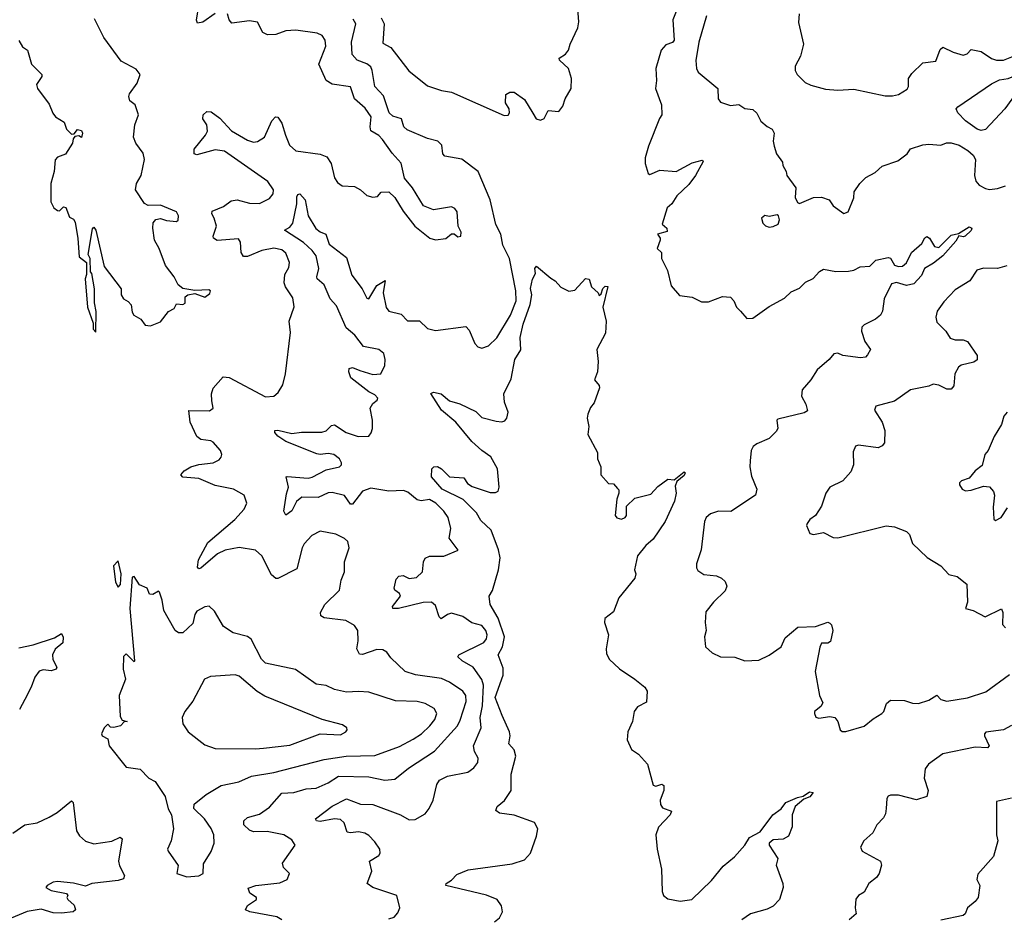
# Model space of a CAD drawing. Extents: x 1603745 to 1745082, y 385868 to 533966.
# Tile 396 of 646: x 1691409 to 1696279, y 443223 to 447665. Entities that reach past the tile are written whole.
import ezdxf

# ---------------------------------------------------------------- set-up
doc = ezdxf.new("R2010")
doc.units = 0

msp = doc.modelspace()

# ---------------------------------------------------------------- linework, layer by layer
at = {"layer": '0CON20XD'}
for points in [[(1693195.8, 447675), (1693211.1, 447645), (1693205, 447550), (1693245, 447527.5), (1693333.1, 447413.1), (1693425, 447338.5), (1693495, 447315.5), (1693545, 447307.3), (1693805, 447191.4), (1693825, 447194.2), (1693831.4, 447205), (1693828.9, 447225), (1693812.2, 447255), (1693813.8, 447295), (1693832.7, 447307.3), (1693855, 447308), (1693905, 447270.8), (1693946.4, 447203.6), (1693963.3, 447175), (1693985, 447168.8), (1694002.3, 447177.7), (1694022.7, 447217.3), (1694075, 447212), (1694095, 447238), (1694106.8, 447275), (1694136, 447325), (1694137.9, 447375), (1694123.2, 447425), (1694078.9, 447465), (1694076.9, 447475), (1694107.7, 447495), (1694123.6, 447515), (1694130.8, 447545), (1694168.7, 447625), (1694174.7, 447655), (1694163.6, 447783.6)], [(1694678.2, 447765), (1694640, 447665), (1694645.8, 447564.2), (1694637, 447553), (1694605, 447542), (1694580.8, 447515), (1694555.6, 447425), (1694558.6, 447365), (1694553.1, 447325), (1694583.9, 447243.9), (1694584, 447195), (1694573.2, 447176.8), (1694519.1, 447040.9), (1694502.3, 446982.3), (1694502.5, 446955), (1694517.5, 446905), (1694525, 446900), (1694575, 446922), (1694655, 446915.5), (1694735, 446958.5), (1694785, 446971.2), (1694789.2, 446965), (1694751.6, 446895), (1694718.8, 446851.2), (1694658.9, 446795), (1694635, 446755.8), (1694611.2, 446735), (1694585.7, 446655), (1694609.2, 446635), (1694611.7, 446618.3), (1694563.3, 446605), (1694575.9, 446585.9), (1694576.2, 446575), (1694562.5, 446535), (1694582.5, 446515), (1694583.3, 446485), (1694613.3, 446425), (1694630.5, 446350.5), (1694672, 446302), (1694735, 446293.8), (1694781.3, 446271.3), (1694815, 446270.6), (1694885, 446297.1), (1694924, 446294), (1694941.2, 446275), (1694953.3, 446245), (1694973.3, 446225), (1695005, 446188.8), (1695035, 446190), (1695115, 446246.9), (1695191.3, 446288.7), (1695225, 446320), (1695265, 446338.9), (1695295, 446367.5), (1695333.9, 446386.1), (1695365, 446420), (1695385, 446432.5), (1695445, 446420.8), (1695508.3, 446421.7), (1695535, 446427.5), (1695565.8, 446444.2), (1695613.1, 446446.9), (1695643, 446477), (1695705, 446490), (1695715, 446486.7), (1695735, 446451.5), (1695755, 446444.6), (1695775, 446446.7), (1695795, 446464.2), (1695820.4, 446515), (1695870.4, 446559.6), (1695885, 446587.5), (1695895, 446593.3), (1695908, 446585), (1695933.4, 446543.4), (1695955, 446539.2), (1696015, 446599.6), (1696052, 446608), (1696105, 446641.4), (1696118.6, 446635), (1696115, 446622.9), (1696085, 446595.6), (1696075, 446591.9), (1696053.3, 446596.7), (1696039.3, 446570.7), (1695975, 446497.5), (1695928.3, 446461.7), (1695883.3, 446435), (1695869.6, 446400.4), (1695830.9, 446359.1), (1695795, 446350.7), (1695745, 446366.7), (1695720.7, 446359.3), (1695684.3, 446285), (1695676.2, 446225), (1695666.9, 446205), (1695641.8, 446185), (1695585, 446157.1), (1695574.7, 446145), (1695571.9, 446125), (1695588.9, 446075), (1695616.2, 446035), (1695602.2, 446007.8), (1695592.9, 445997.1), (1695567, 445993), (1695480, 446005), (1695455, 446016.7), (1695435, 446013.3), (1695412, 445985), (1695352.9, 445935), (1695321.5, 445885), (1695278.6, 445835), (1695275.6, 445805), (1695297.1, 445765), (1695305, 445732.5), (1695288.3, 445721.7), (1695159.2, 445690.8), (1695154, 445685), (1695159.2, 445645), (1695150.7, 445629.3), (1695115.6, 445594.4), (1695055, 445568.5), (1695037.1, 445555), (1695026.9, 445535), (1695021.4, 445485), (1695019.2, 445455), (1695028.3, 445408.3), (1695054.2, 445345), (1695048.8, 445315), (1694925.4, 445234.6), (1694865, 445235.5), (1694825, 445223.1), (1694804.2, 445205), (1694795.7, 445184.3), (1694778.5, 445045), (1694755.7, 444975), (1694756, 444955), (1694762.2, 444942.2), (1694792.4, 444922.4), (1694855, 444915.6), (1694880, 444905), (1694897.3, 444887.3), (1694906.2, 444865), (1694898.8, 444841.2), (1694840, 444785), (1694802.9, 444737.1), (1694798.6, 444685), (1694804.1, 444645.9), (1694796.2, 444615), (1694801.2, 444565), (1694833.3, 444535), (1694875, 444516.2), (1694946.4, 444513.6), (1694995, 444496.2), (1695065, 444498.6), (1695115, 444523.1), (1695175.4, 444564.6), (1695195, 444610), (1695258.1, 444661.9), (1695345, 444666.2), (1695377.5, 444677.5), (1695405, 444687.5), (1695415, 444682.5), (1695423.6, 444673.6), (1695430, 444645), (1695418.3, 444591.7), (1695405, 444582.5), (1695375, 444582.5), (1695366.2, 444563.8), (1695343.3, 444443.3), (1695364, 444325), (1695381.2, 444288.8), (1695370.9, 444269.1), (1695340, 444245), (1695340, 444235), (1695347, 444217), (1695361.7, 444211.7), (1695415, 444220), (1695440, 444215), (1695455.9, 444195.9), (1695467.5, 444155), (1695476.7, 444146.7), (1695495, 444146), (1695585, 444172.2), (1695630.3, 444209.7), (1695673.3, 444235), (1695683.3, 444245), (1695696.7, 444285), (1695715, 444301.2), (1695785, 444300), (1695825, 444286.9), (1695855, 444284.3), (1695905, 444301.2), (1695945, 444325.6), (1695964.3, 444304.3), (1695995, 444295.8), (1696097, 444313), (1696187.7, 444342.3), (1696305, 444428.1)], [(1693225, 444538.1), (1693205, 444549.5), (1693175, 444552.3), (1693105, 444527.5), (1693088.7, 444528.7), (1693075.6, 444555), (1693082.2, 444595), (1693081.2, 444645), (1693065, 444670), (1693022.5, 444695), (1692915, 444708.8), (1692898.3, 444718.3), (1692896.2, 444735), (1692917.5, 444775), (1692990.6, 444845), (1692998.5, 444895), (1693015.6, 444935), (1693014.5, 444985), (1693038.1, 445055), (1693031.4, 445085), (1693015, 445100.8), (1692972.4, 445122.4), (1692895, 445136.2), (1692853.3, 445115), (1692815, 445074), (1692805.4, 445054.6), (1692779.2, 444950.8), (1692685, 444902), (1692675, 444902), (1692655, 444921.4), (1692606.2, 445015), (1692575, 445042), (1692495, 445056.7), (1692425, 445042.9), (1692387.1, 445025), (1692305, 444953.6), (1692295, 444950.8), (1692288.9, 444958.9), (1692293.3, 444995), (1692339.9, 445080.1), (1692473.3, 445195), (1692519.4, 445245), (1692531.4, 445275), (1692518.6, 445315), (1692465.8, 445345), (1692375, 445363.1), (1692295, 445397.1), (1692215, 445404.3), (1692206.2, 445415), (1692222.9, 445435), (1692255, 445454.5), (1692295, 445466.5), (1692365, 445474.4), (1692395, 445490), (1692405, 445502.5), (1692408, 445515), (1692402, 445535), (1692365, 445576.7), (1692354.1, 445584.1), (1692305, 445590.5), (1692284.7, 445604.7), (1692251.8, 445675), (1692246.1, 445733.9), (1692348.3, 445731.7), (1692366, 445745), (1692359.7, 445780.3), (1692357.5, 445815), (1692365.5, 445844.5), (1692415, 445900), (1692445, 445895.8), (1692625, 445801.4), (1692665, 445804.2), (1692687.4, 445822.6), (1692709.7, 445860.3), (1692724.2, 445915), (1692748.3, 446118.3), (1692740.8, 446175), (1692766.4, 446246.4), (1692759.8, 446289.8), (1692723.5, 446345), (1692717.1, 446365), (1692720.4, 446405), (1692739.5, 446440.5), (1692743.8, 446465), (1692725, 446510.5), (1692705, 446527.3), (1692665, 446535.3), (1692605.7, 446524.3), (1692535, 446494.1), (1692515, 446494.5), (1692504.7, 446515), (1692501.1, 446565), (1692491.5, 446581.5), (1692385, 446574.6), (1692367.5, 446585), (1692365.7, 446595), (1692381.5, 446645), (1692370, 446685), (1692358.5, 446705), (1692360.4, 446719.6), (1692417.6, 446742.4), (1692455, 446770.4), (1692485, 446774.6), (1692545, 446758.5), (1692595, 446757.3), (1692645, 446780.8), (1692661.9, 446805), (1692664.3, 446825), (1692635.7, 446865), (1692422.5, 447015), (1692375, 447022.7), (1692285, 446997.1), (1692271.7, 447001.7), (1692271.4, 447025), (1692328.1, 447095), (1692336.9, 447115), (1692334.3, 447145), (1692313.8, 447175), (1692316.2, 447195), (1692335, 447210.8), (1692355, 447209.2), (1692398.9, 447178.9), (1692455.9, 447115.9), (1692535, 447069.2), (1692565, 447060.4), (1692585, 447063.1), (1692620, 447085), (1692655.3, 447164.7), (1692673.8, 447185), (1692685, 447184.2), (1692705, 447154), (1692723.8, 447093.8), (1692742.7, 447045), (1692775, 447017.9), (1692895, 447000.8), (1692927.1, 446987.1), (1692948.5, 446955), (1692965, 446883.3), (1692980.3, 446860.3), (1693004.4, 446844.4), (1693065, 446840), (1693093.8, 446825), (1693125, 446796), (1693155, 446788), (1693178.3, 446791.7), (1693196.7, 446813.3), (1693235, 446813.8), (1693265, 446786.7), (1693305, 446718.8), (1693363.8, 446645), (1693437.5, 446585), (1693465, 446577.5), (1693517, 446583), (1693545, 446607.5), (1693557, 446607), (1693575, 446592.5), (1693590, 446595), (1693592.5, 446615), (1693577.5, 446645), (1693573.3, 446715), (1693561.7, 446731.7), (1693545, 446740), (1693455, 446725.7), (1693405.6, 446745.6), (1693350.8, 446835), (1693312.6, 446882.6), (1693295, 446956.2), (1693250.8, 447005), (1693202.8, 447072.8), (1693185, 447092.2), (1693146.2, 447116.2), (1693141.7, 447135), (1693146.9, 447185), (1693117.4, 447227.4), (1693065.4, 447275), (1693045, 447334.3), (1692955, 447347.4), (1692925.2, 447365.2), (1692888.8, 447445), (1692923.1, 447535), (1692920, 447565), (1692905, 447587.8), (1692879.5, 447599.5), (1692775, 447613.5), (1692725, 447611.1), (1692675, 447591.9), (1692635, 447590), (1692611.4, 447601.4), (1692585, 447653.3), (1692545, 447660), (1692457.9, 447647.9), (1692444.6, 447664.6), (1692436.9, 447695)], [(1692375, 447696.7), (1692315, 447653.6), (1692288.6, 447648.6), (1692283.2, 447663.2), (1692294.4, 447735)], [(1695263.9, 447695), (1695261.4, 447651.4), (1695285.8, 447545), (1695270, 447485), (1695243.8, 447435), (1695244, 447415), (1695254.4, 447394.4), (1695293.3, 447355), (1695322.4, 447342.4), (1695395, 447322.5), (1695455, 447316.9), (1695535, 447322.2), (1695689.1, 447289.1), (1695725, 447288.6), (1695755, 447296), (1695798.3, 447321.7), (1695804, 447335), (1695804.4, 447375), (1695820.6, 447399.4), (1695875, 447452.5), (1695939.5, 447460.5), (1695961.8, 447518.2), (1695975, 447528.9), (1696025, 447504.4), (1696075, 447490), (1696095, 447497.5), (1696115, 447518), (1696165, 447507.8), (1696215, 447473.7), (1696240, 447465), (1696275, 447465.5), (1696332.1, 447487.9)], [(1691785, 446120), (1691787, 446223), (1691778.8, 446265), (1691779.2, 446335), (1691765, 446410), (1691758.3, 446418.3), (1691756.7, 446485), (1691747.5, 446505), (1691768.3, 446631.7), (1691775, 446640), (1691786, 446625), (1691826.7, 446445), (1691910, 446335), (1691910, 446305), (1691922.5, 446285), (1691945, 446272.5), (1691960, 446255), (1691965, 446220), (1691973.3, 446205), (1692007.5, 446185), (1692030, 446155), (1692055, 446152.5), (1692105, 446172.5), (1692145, 446222.5), (1692173, 446237), (1692185, 446260), (1692215, 446257.5), (1692226.4, 446263.6), (1692227.5, 446295), (1692240, 446305), (1692275, 446312.5), (1692325, 446293.8), (1692348.8, 446311.2), (1692353.3, 446325), (1692345, 446329.2), (1692275.8, 446325.8), (1692215, 446336.7), (1692193.3, 446355), (1692172, 446395), (1692130.3, 446450.3), (1692098, 446535), (1692076.2, 446575), (1692066.7, 446635), (1692068.3, 446661.7), (1692081.7, 446678.3), (1692105, 446682.5), (1692135, 446673.3), (1692185, 446667.5), (1692192.5, 446675), (1692193.8, 446695), (1692185, 446716.2), (1692105, 446748.8), (1692045, 446747.5), (1692026.4, 446756.4), (1691981.2, 446825), (1691986, 446855), (1692010, 446895), (1692025.8, 446975), (1692018.8, 447005), (1691983.8, 447055), (1691971.2, 447085), (1691978.8, 447145), (1691996.2, 447195), (1691980, 447245), (1691953.3, 447265), (1691948.8, 447285), (1691951.7, 447298.3), (1691989.1, 447350.9), (1692003.8, 447395), (1691985, 447421.2), (1691911.2, 447461.2), (1691825, 447577.5), (1691779.5, 447669.5)], [(1693798.8, 446551.2), (1693789.1, 446605), (1693763.5, 446653.5), (1693735.2, 446775), (1693676.8, 446915), (1693595, 446975.4), (1693510.9, 446990.9), (1693502.4, 447002.4), (1693496.4, 447045), (1693476.9, 447065), (1693425, 447078.8), (1693325, 447120.3), (1693309.1, 447135), (1693296.9, 447175), (1693255, 447187.8), (1693236.8, 447205), (1693208.3, 447288.3), (1693164.5, 447335), (1693152.6, 447415), (1693145, 447432.3), (1693126.5, 447446.5), (1693077.8, 447465), (1693052.9, 447492.9), (1693049.7, 447555), (1693071.9, 447645), (1693058.6, 447668.6)], [(1694805.2, 447685), (1694768.3, 447555), (1694753.4, 447463.4), (1694756, 447425), (1694765, 447405.6), (1694861.4, 447325), (1694863.8, 447275), (1694875, 447257.5), (1694925, 447241.2), (1694965.5, 447245.5), (1694995.8, 447225.8), (1695035, 447222), (1695055, 447203.8), (1695075, 447164.2), (1695105, 447138), (1695131.2, 447125), (1695140, 447105), (1695135.6, 447065), (1695140.3, 447039.7), (1695152.1, 447002.1), (1695181.7, 446961.7), (1695182.5, 446945), (1695200, 446915), (1695202.5, 446895), (1695248, 446835), (1695243.9, 446786.1), (1695255, 446762.5), (1695265, 446757.5), (1695335, 446786.7), (1695375, 446788.8), (1695412.5, 446775), (1695432.5, 446745), (1695485, 446706.7), (1695506.2, 446715), (1695533.8, 446785), (1695536.7, 446815), (1695564.4, 446855.6), (1695594.4, 446885.6), (1695640.5, 446909.5), (1695675, 446942), (1695752, 446968), (1695798.3, 447001.7), (1695815, 447026.7), (1695875, 447047.1), (1695905, 447050.6), (1695965, 447044.5), (1695993.3, 447056.7), (1696015, 447057.5), (1696055, 447044.8), (1696098.2, 447018.2), (1696125.3, 446995), (1696135.8, 446975), (1696131.3, 446895), (1696137.3, 446867.3), (1696155, 446847.1), (1696185, 446830.6), (1696205, 446825.6), (1696245, 446830.5), (1696285, 446844.1)], [(1691405, 447562.5), (1691422, 447532), (1691446.7, 447515), (1691466.7, 447445), (1691517.5, 447395), (1691517.5, 447385), (1691492.5, 447345), (1691496.1, 447326.1), (1691555, 447247.5), (1691573, 447203), (1691585.9, 447185.9), (1691629.5, 447159.5), (1691640, 447125), (1691665, 447100), (1691678.3, 447101.7), (1691695, 447122.5), (1691715, 447117.5), (1691720, 447105), (1691715, 447082.5), (1691701.7, 447091.7), (1691681.7, 447088.3), (1691673, 447077), (1691670, 447055), (1691635, 447000), (1691595, 446986.2), (1691585, 446972.5), (1691580, 446915), (1691563.3, 446855), (1691563.3, 446765), (1691577.5, 446735), (1691595, 446722.5), (1691605, 446720), (1691625, 446740), (1691636.4, 446736.4), (1691655, 446690), (1691675, 446680), (1691682.5, 446665), (1691696.4, 446583.6), (1691703, 446493), (1691740, 446465), (1691740, 446405), (1691733.3, 446385), (1691744, 446245), (1691772.5, 446165), (1691772.5, 446135), (1691785, 446120)], [(1696165, 447117.5), (1696145, 447123.7), (1696087.3, 447165), (1696048.2, 447205), (1696041.1, 447225), (1696048.1, 447235), (1696215, 447349.2), (1696255, 447368), (1696297.5, 447375), (1696365, 447403.1), (1696425, 447445.7), (1696446.1, 447456.1), (1696462.5, 447455), (1696451.5, 447415), (1696430.9, 447385), (1696338, 447302), (1696280.9, 447225), (1696185, 447121.8), (1696165, 447117.5)], [(1693235, 443220), (1693261.4, 443228.6), (1693279.7, 443250.3), (1693288.8, 443275), (1693274, 443335), (1693155.8, 443375), (1693127.5, 443395), (1693151.1, 443455), (1693138.5, 443505), (1693185, 443533.3), (1693190.9, 443545), (1693189.2, 443565), (1693165, 443600), (1693135, 443632.9), (1693115, 443642.9), (1693085, 443650.3), (1693044.6, 443644.6), (1693028.3, 443648.3), (1693012.8, 443695), (1692995, 443711.9), (1692966, 443714), (1692895, 443700.5), (1692876.7, 443705), (1692872, 443715), (1692955, 443777.1), (1693025, 443814), (1693095, 443786.7), (1693155, 443784.7), (1693292.5, 443735), (1693335, 443710), (1693365, 443711.4), (1693415, 443740), (1693434.2, 443765), (1693453.2, 443806.8), (1693472.2, 443885), (1693484.7, 443905.3), (1693523.9, 443926.1), (1693625.5, 443944.5), (1693655, 443966.2), (1693675, 443992.5), (1693675.7, 444015), (1693657.9, 444047.9), (1693653.8, 444075), (1693690.4, 444165), (1693685.9, 444215), (1693697.5, 444272.5), (1693703.5, 444375), (1693694, 444404), (1693651.9, 444465), (1693598, 444495), (1693576, 444515), (1693581.2, 444525), (1693705, 444587.1), (1693717.3, 444605), (1693720.4, 444625), (1693714.5, 444645), (1693695, 444670.8), (1693645, 444684.2), (1693601.2, 444715), (1693545, 444731.8), (1693525, 444725.5), (1693492.7, 444702.7), (1693483.4, 444713.4), (1693465, 444768.8), (1693445.5, 444785.5), (1693405, 444784.6), (1693282.5, 444755), (1693254.2, 444754.2), (1693252, 444765), (1693292, 444815), (1693287.9, 444827.9), (1693264.6, 444844.6), (1693260.5, 444855), (1693270.3, 444899.7), (1693283.8, 444915), (1693305, 444916.9), (1693335, 444903.5), (1693371.9, 444908.1), (1693401.2, 444935), (1693406.2, 444985), (1693415, 445002.5), (1693435, 445012.5), (1693506.4, 445013.6), (1693577, 445043), (1693532.3, 445102.3), (1693540.7, 445149.3), (1693527.3, 445205), (1693507.3, 445235), (1693467.1, 445275), (1693435, 445292.5), (1693395, 445286.3), (1693375, 445291.1), (1693329, 445329), (1693307.8, 445337.8), (1693235, 445333.7), (1693145, 445349.2), (1693105, 445334.6), (1693055, 445270.5), (1693045, 445269.5), (1693015, 445312.7), (1692955, 445327.5), (1692935, 445326.2), (1692885, 445304), (1692805, 445305.2), (1692777.4, 445282.6), (1692755, 445237.8), (1692725, 445216.2), (1692715.6, 445235.6), (1692729.2, 445320.8), (1692737.5, 445355), (1692727.5, 445405), (1692732.3, 445407.7), (1692835, 445399.6), (1692855, 445403.1), (1692925, 445440), (1692991.2, 445455), (1693001.2, 445465), (1693001.2, 445475), (1692990, 445495), (1692962, 445515), (1692935, 445520.4), (1692895.4, 445515.4), (1692879.1, 445519.1), (1692725, 445580.7), (1692685, 445605.7), (1692670, 445625), (1692670, 445635), (1692685, 445636.7), (1692755, 445619.6), (1692803, 445627), (1692903.4, 445626.6), (1692925, 445633.1), (1692951.3, 445658.7), (1692965, 445662.5), (1693024, 445625), (1693083.3, 445605), (1693135, 445606.2), (1693147.7, 445622.3), (1693153.8, 445645), (1693153.3, 445685), (1693142, 445745), (1693155, 445767.5), (1693177.5, 445785), (1693180, 445795), (1693165, 445811.2), (1693135, 445826.4), (1693046.2, 445895), (1693036.5, 445925), (1693038.6, 445941.4), (1693055, 445945.5), (1693091.3, 445931.3), (1693155, 445911.6), (1693194.6, 445915.4), (1693214.1, 445955.9), (1693215.8, 445985), (1693209.1, 446015), (1693185, 446034.7), (1693109.2, 446049.2), (1693067.1, 446105), (1693022.8, 446142.8), (1692975, 446251.4), (1692945, 446285.8), (1692915.3, 446355.3), (1692880.6, 446385), (1692877.8, 446395), (1692887.5, 446435), (1692875, 446497.8), (1692855.4, 446525), (1692813.2, 446563.2), (1692718.8, 446625), (1692745, 446640), (1692759.7, 446660.3), (1692779.6, 446755), (1692780.2, 446789.8), (1692785, 446802), (1692795, 446804.2), (1692820.5, 446775), (1692836.2, 446696.2), (1692873.8, 446633.8), (1692895, 446616), (1692922.5, 446605), (1692939.6, 446555), (1693025, 446489.4), (1693051.8, 446401.8), (1693103.2, 446335), (1693125, 446288.6), (1693135, 446286), (1693175, 446351.8), (1693215.6, 446375.6), (1693206.2, 446315), (1693222.1, 446242.1), (1693233.8, 446223.8), (1693295, 446210), (1693326.8, 446176.8), (1693386.4, 446176.4), (1693425, 446138.8), (1693465, 446128.8), (1693615, 446148), (1693631.3, 446131.3), (1693659.2, 446065), (1693675, 446048), (1693695, 446040.8), (1693727.2, 446052.8), (1693768, 446092), (1693836.3, 446205), (1693864.1, 446275), (1693862.7, 446325), (1693831.5, 446485), (1693798.8, 446551.2)], [(1695115, 446640), (1695135, 446642.5), (1695160, 446655), (1695166.4, 446676.4), (1695162.5, 446695), (1695155, 446700), (1695115, 446692.5), (1695095, 446697.5), (1695077.5, 446685), (1695085, 446660), (1695097, 446647), (1695115, 446640)], [(1693756.7, 443205), (1693782.5, 443225), (1693796.7, 443255), (1693791.2, 443285), (1693770, 443315), (1693716.9, 443336.9), (1693516.7, 443385), (1693517.5, 443395), (1693545, 443412), (1693571.2, 443438.8), (1693626.9, 443463.1), (1693845, 443492.3), (1693905, 443511.2), (1693934.5, 443545), (1693965, 443628.8), (1693971.5, 443665), (1693955, 443695.6), (1693855, 443733.4), (1693781.8, 443741.8), (1693764.3, 443755), (1693770, 443775), (1693807.3, 443805), (1693839.1, 443855), (1693840.3, 443935), (1693861.9, 444025), (1693854.7, 444055), (1693827.9, 444085), (1693835.3, 444124.7), (1693832, 444145), (1693794.8, 444225), (1693761.1, 444315), (1693799.8, 444425), (1693799.6, 444459.6), (1693775.4, 444525), (1693796.9, 444565), (1693806.9, 444615), (1693776.1, 444706.1), (1693736.1, 444775), (1693730, 444815), (1693746.9, 444843.1), (1693777.5, 444945), (1693784.4, 445005), (1693776.9, 445045), (1693741.4, 445141.4), (1693689.2, 445189.2), (1693668, 445228), (1693602.5, 445292.5), (1693498.6, 445345), (1693446.2, 445405), (1693447.5, 445445), (1693457.5, 445455), (1693475, 445456.7), (1693495, 445445.5), (1693535, 445405.5), (1693605, 445400.8), (1693623.1, 445373.1), (1693646.9, 445356.9), (1693735, 445327.7), (1693762.5, 445327.5), (1693775, 445334.2), (1693779.5, 445355), (1693771.9, 445445), (1693739.1, 445505), (1693694.8, 445534.8), (1693645, 445580.4), (1693566.3, 445676.3), (1693494.2, 445735), (1693443, 445817), (1693455, 445823.3), (1693493.3, 445815), (1693535, 445780.6), (1693585, 445767.1), (1693665, 445728), (1693695, 445699.2), (1693765, 445680), (1693792.7, 445677.3), (1693807.8, 445682.2), (1693818.8, 445695), (1693824.2, 445725), (1693806.7, 445775), (1693802.5, 445815), (1693840.2, 445889.8), (1693857.1, 445985), (1693886.8, 446033.2), (1693883.5, 446095), (1693899.2, 446160.8), (1693933.2, 446256.8), (1693941.5, 446305), (1693935, 446336.7), (1693945, 446383.3), (1693959.3, 446410.7), (1693956.7, 446435), (1693965, 446447.5), (1694035, 446387.5), (1694057.5, 446375), (1694085, 446342.5), (1694125, 446322.5), (1694155, 446327.5), (1694206.7, 446386.7), (1694225, 446382.5), (1694237.5, 446345), (1694270, 446315), (1694275, 446302.5), (1694285, 446310), (1694293.6, 446336.4), (1694305, 446347.5), (1694317, 446347), (1694292.5, 446245), (1694309.4, 446175), (1694306.2, 446115), (1694263.6, 446035), (1694270, 445975), (1694267.1, 445925), (1694251.2, 445885), (1694275, 445857.5), (1694276.7, 445845), (1694249.5, 445770.5), (1694232.3, 445747.7), (1694218.8, 445715), (1694216.2, 445695), (1694223.8, 445655), (1694218.8, 445615), (1694266, 445525), (1694266.7, 445495), (1694283.3, 445455), (1694283.8, 445415), (1694321.7, 445371.7), (1694345, 445370), (1694365, 445347.5), (1694371.7, 445341.7), (1694372.5, 445325), (1694362.5, 445295), (1694353.8, 445215), (1694363, 445203), (1694385, 445196), (1694403.8, 445205), (1694410, 445215), (1694409.3, 445260.7), (1694450.8, 445299.2), (1694530, 445320), (1694565, 445357.5), (1694615, 445393.3), (1694645, 445390), (1694695, 445430), (1694700, 445425), (1694695, 445412.5), (1694658.3, 445381.7), (1694651.2, 445358.8), (1694656, 445325), (1694648.1, 445285), (1694601.4, 445185), (1694542, 445098), (1694505, 445066.2), (1694464, 445015), (1694450, 444945), (1694455.8, 444925.8), (1694451.1, 444905), (1694372.4, 444807.6), (1694345, 444738), (1694302.5, 444705), (1694302, 444685), (1694321.6, 444625), (1694309.6, 444555), (1694311.1, 444531.1), (1694324.6, 444504.6), (1694375, 444456.9), (1694452, 444405), (1694500, 444365), (1694512.5, 444345), (1694508.8, 444291.2), (1694465, 444268.8), (1694448, 444245), (1694439.2, 444195), (1694416.4, 444145), (1694412.5, 444105), (1694435, 444057.8), (1694468.9, 444035), (1694513.8, 443985), (1694541.2, 443881.2), (1694555, 443875.7), (1694585, 443886.7), (1694595, 443878.8), (1694595.3, 443855), (1694577, 443807), (1694578.8, 443785), (1694588.2, 443768.2), (1694633, 443753), (1694625.6, 443735), (1694567.5, 443672.5), (1694555.5, 443635), (1694560.9, 443565), (1694583.6, 443466.4), (1694585.8, 443355), (1694592.5, 443335), (1694615, 443319.1), (1694675, 443307.5), (1694732.5, 443315), (1694830.9, 443409.1), (1694888.9, 443481.1), (1694945, 443526), (1694995.6, 443584.4), (1695018.2, 443621.8), (1695070.5, 443649.5), (1695134.3, 443735), (1695175.3, 443764.7), (1695198.9, 443795), (1695255, 443820), (1695283.8, 443826.2), (1695315, 443847.5), (1695332.5, 443845), (1695316.6, 443823.4), (1695287.6, 443812.4), (1695245, 443776.2), (1695230, 443735), (1695230, 443675), (1695211.7, 443628.3), (1695185, 443613.3), (1695135, 443610), (1695116, 443595), (1695116.2, 443585), (1695158.8, 443518.8), (1695150.8, 443485), (1695183.3, 443395), (1695184.4, 443375), (1695166.9, 443315), (1695135, 443282.5), (1695105, 443267.1), (1695023.3, 443245), (1694980, 443215)], [(1696290.8, 446449.2), (1696245, 446435.5), (1696175, 446437.1), (1696143.3, 446426.7), (1696108.9, 446375), (1696035, 446330), (1695979.6, 446270.4), (1695946.9, 446225), (1695940.8, 446195), (1695945, 446170), (1695988.8, 446125), (1696011.3, 446091.3), (1696035, 446082.2), (1696075, 446082.5), (1696095.8, 446075), (1696144.4, 446005), (1696145, 445983.3), (1696128.5, 445971.5), (1696065, 445957.5), (1696051.8, 445948.2), (1696033.5, 445915), (1696029.4, 445855), (1696015, 445838), (1695995, 445838), (1695955, 445858.8), (1695927, 445863), (1695906.1, 445853.9), (1695813.9, 445836.1), (1695735, 445780), (1695642.5, 445755), (1695636.2, 445735), (1695674.3, 445675), (1695688.1, 445635), (1695686.8, 445573.2), (1695675, 445558), (1695655, 445549.2), (1695558, 445562), (1695542.3, 445557.7), (1695531.2, 445528.8), (1695532.5, 445465), (1695519.7, 445430.3), (1695480, 445385), (1695416.4, 445353.6), (1695395.6, 445324.4), (1695375, 445260), (1695345.6, 445214.4), (1695316.2, 445195), (1695303.8, 445175), (1695300, 445165), (1695317.5, 445125), (1695335, 445120), (1695385, 445130.8), (1695432.5, 445105), (1695455, 445104.4), (1695695, 445163.1), (1695735, 445158.1), (1695795, 445135.7), (1695810.3, 445120.3), (1695825, 445076.2), (1695896.9, 445006.9), (1695964, 444965), (1696005, 444922), (1696045, 444912.2), (1696094, 444875), (1696096.1, 444786.1), (1696087.5, 444755), (1696125, 444743.8), (1696184, 444714), (1696265, 444753.3), (1696271.4, 444735), (1696270, 444675), (1696285, 444658)], [(1696292, 445725), (1696275.8, 445705), (1696265.4, 445664.6), (1696229.2, 445605), (1696198.6, 445535), (1696182.9, 445515), (1696168.5, 445461.5), (1696134.6, 445435.4), (1696105, 445399.2), (1696067.5, 445385), (1696057.5, 445375), (1696057.5, 445365), (1696070, 445345), (1696086, 445336), (1696115, 445339.2), (1696175, 445360), (1696205.9, 445355.9), (1696225, 445332.5), (1696230, 445315), (1696223.8, 445255), (1696226.7, 445196.7), (1696235, 445190), (1696263.3, 445205), (1696295, 445252)], [(1691895, 444860), (1691907, 444873), (1691911.2, 444925), (1691895, 444990), (1691872.5, 444965), (1691883.3, 444885), (1691895, 444860)], [(1692235, 443427.9), (1692295, 443432.8), (1692316.2, 443445), (1692317.7, 443492.3), (1692355, 443553.3), (1692370.8, 443595), (1692369.4, 443635), (1692356.2, 443666.2), (1692322.5, 443715), (1692270, 443765), (1692272.5, 443787.5), (1692331.2, 443835), (1692405, 443879.1), (1692492.6, 443897.4), (1692555.3, 443924.7), (1692665, 443943.5), (1692915, 444008.1), (1693024.3, 444024.3), (1693165, 444027.6), (1693287.1, 444072.9), (1693355, 444108), (1693396.5, 444135), (1693436.5, 444173.5), (1693462.3, 444205), (1693472.5, 444235), (1693459.4, 444259.4), (1693414.7, 444284.7), (1693375, 444294.6), (1693268.1, 444298.1), (1693135, 444340), (1693085, 444344.4), (1693025, 444340.4), (1692965, 444353.3), (1692925, 444374.2), (1692875, 444380), (1692772.1, 444452.1), (1692625, 444483.7), (1692604.4, 444504.4), (1692553, 444603), (1692535, 444616.1), (1692463.8, 444633.8), (1692416.2, 444665), (1692371.7, 444741.7), (1692345.5, 444765.5), (1692325, 444763.1), (1692285, 444740.6), (1692275.5, 444725), (1692265, 444680.6), (1692215, 444634.5), (1692193.7, 444633.7), (1692177.5, 444645), (1692143, 444707), (1692121.4, 444745), (1692114.2, 444795), (1692100, 444835), (1692095, 444840), (1692067, 444823), (1692050, 444825), (1692040, 444855), (1692001.7, 444871.7), (1691975, 444912.5), (1691965, 444910), (1691953.3, 444755), (1691976.7, 444495), (1691975, 444490), (1691935, 444530), (1691923, 444517), (1691920, 444455), (1691932.5, 444405), (1691901.2, 444325), (1691905, 444220), (1691915, 444202.5), (1691940, 444195), (1691926.2, 444193.8), (1691906.7, 444175), (1691875, 444165.6), (1691857.8, 444167.8), (1691845, 444182.5), (1691826.2, 444165), (1691814.1, 444134.1), (1691816.7, 444125), (1691845, 444110), (1691851.2, 444075), (1691935, 443970), (1692005, 443960), (1692046.7, 443915), (1692078.3, 443898.3), (1692127.5, 443825), (1692143.4, 443763.4), (1692160, 443735), (1692168.8, 443665), (1692157.5, 443605), (1692140, 443565), (1692143.3, 443555), (1692193.3, 443483.3), (1692186.2, 443445), (1692235, 443427.9)], [(1691405, 444559.6), (1691476, 444574), (1691581.1, 444608.9), (1691615, 444631.2), (1691623.1, 444613.1), (1691621.9, 444585), (1691585, 444552.9), (1691570.9, 444525), (1691572.4, 444502.4), (1691592.5, 444465), (1691588.8, 444455), (1691565, 444446.9), (1691525, 444450.5), (1691505, 444444.2), (1691484.2, 444415), (1691466.2, 444365), (1691433.8, 444305), (1691408, 444255)], [(1692705.7, 443215.7), (1692680.6, 443230.6), (1692546.7, 443255), (1692526.2, 443265), (1692535, 443286.7), (1692580, 443315), (1692580, 443325), (1692546.4, 443346.4), (1692538.3, 443371.7), (1692577.5, 443385), (1692695, 443398.2), (1692731.5, 443415), (1692744, 443445), (1692714.2, 443474.2), (1692708.8, 443495), (1692772, 443585), (1692755, 443610.6), (1692715, 443636.2), (1692632.4, 443652.4), (1692565, 443650), (1692545, 443657.8), (1692518.1, 443685), (1692518.1, 443705), (1692535, 443721.1), (1692595, 443736.9), (1692645, 443772.7), (1692705, 443841.8), (1692765, 443845.4), (1692825, 443863.3), (1692875, 443865.5), (1692935, 443891.8), (1692985, 443925.3), (1693135, 443922.9), (1693214.5, 443905.5), (1693265, 443911.1), (1693331.9, 443965), (1693461.2, 444048.8), (1693574, 444175), (1693588.1, 444201.9), (1693617.2, 444295), (1693614.8, 444324.8), (1693600.8, 444345), (1693535, 444390.4), (1693495, 444409.1), (1693367.1, 444427.1), (1693315, 444442.2), (1693245, 444510), (1693225, 444538.1)], [(1692575, 444060), (1692615, 444064.7), (1692745, 444078.5), (1692895, 444134.5), (1692995, 444130), (1693021.2, 444145), (1693028.8, 444155), (1693026.2, 444165), (1693005, 444179.4), (1692905, 444206.4), (1692621, 444321), (1692583.4, 444343.4), (1692495, 444419.6), (1692475, 444425.9), (1692352.4, 444417.6), (1692322, 444405), (1692265, 444296.2), (1692225.7, 444245), (1692212.5, 444215), (1692216, 444185), (1692242, 444145), (1692325, 444080), (1692375, 444061.8), (1692575, 444060)], [(1696313.5, 444176.5), (1696275.2, 444154.8), (1696187.8, 444142.2), (1696180, 444135), (1696180, 444125), (1696204, 444075), (1696195, 444066), (1696135, 444069.4), (1695975, 444035.3), (1695904.5, 443985), (1695888, 443962), (1695881.8, 443915), (1695902.5, 443855), (1695895.7, 443824.3), (1695845, 443807.9), (1695755, 443830.9), (1695715, 443832.2), (1695703.4, 443826.6), (1695697.8, 443815), (1695694.1, 443765.9), (1695691.2, 443738.8), (1695680.9, 443719.1), (1695648, 443685), (1695628.8, 443645), (1695583.9, 443606.1), (1695567.1, 443575), (1695575.8, 443555), (1695666, 443505), (1695670.8, 443485), (1695660, 443445), (1695645.8, 443425), (1695609.2, 443395), (1695585, 443351.2), (1695557.5, 443335), (1695545, 443317.5), (1695540.8, 443275), (1695546, 443245), (1695512, 443215)], [(1691375, 443643.2), (1691435, 443685.4), (1691495, 443695.4), (1691555, 443722.8), (1691594.3, 443745.7), (1691665, 443804), (1691672.5, 443795), (1691690.5, 443655), (1691705, 443630.6), (1691735, 443604.5), (1691775, 443590.9), (1691865, 443603.5), (1691905, 443624), (1691916.4, 443616.4), (1691898.1, 443505), (1691902.6, 443482.6), (1691927.5, 443435), (1691921.7, 443418.3), (1691895, 443408.8), (1691765, 443394.2), (1691735, 443380.8), (1691675, 443396.5), (1691595.5, 443404.5), (1691575, 443401.5), (1691544, 443385), (1691538.8, 443375), (1691565, 443359.4), (1691640, 443345), (1691647.5, 443335), (1691642.5, 443325), (1691647.5, 443315), (1691678.3, 443288.3), (1691685, 443264), (1691673.3, 443255), (1691615, 443247.3), (1691575, 443250.5), (1691515, 443267.5), (1691445, 443256.6), (1691366, 443224)], [(1696315, 443817.5), (1696240, 443800), (1696239.4, 443635), (1696246.2, 443605), (1696225, 443528.8), (1696148.3, 443441.7), (1696142, 443415), (1696158, 443385), (1696149.2, 443325), (1696134.2, 443305), (1696096, 443275), (1696084.4, 443245), (1696075, 443236.7), (1695965, 443213.9)]]:
    msp.add_lwpolyline(points, dxfattribs=at)

doc.saveas('drawing.dxf')
